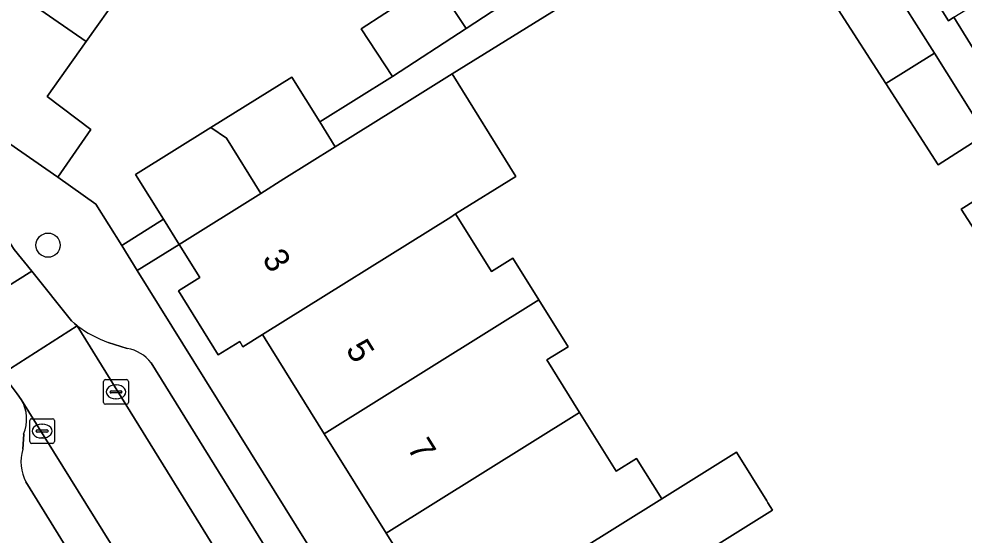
# Model space of a CAD drawing. Extents: x 159279 to 160377, y 384531 to 385888.
# Drawn here: x 159890.84 to 159929.07, y 385077.67 to 385098.53 of the extents above; entities that cross this region are included whole.
import ezdxf

# ---------------------------------------------------------------- set-up
doc = ezdxf.new("R2010")
doc.units = 0
for name, color, linetype in [('IMGEO_Boom', 7, 'Continuous'), ('IMGEO_Erf', 7, 'Continuous'), ('IMGEO_Kolk', 7, 'Continuous'), ('IMGEO_Muur', 7, 'Continuous'), ('IMGEO_Pand', 7, 'Continuous'), ('IMGEO_Pand_nummerreeks', 7, 'Continuous'), ('IMGEO_Parkeervlak_open', 7, 'Continuous'), ('IMGEO_Rijbaan_lokaal_open', 7, 'Continuous'), ('IMGEO_Voetpad_open', 7, 'Continuous')]:
    doc.layers.add(name, color=color, linetype=linetype)

msp = doc.modelspace()

# ---------------------------------------------------------------- linework, layer by layer
at = {"layer": 'IMGEO_Boom'}
msp.add_circle((159892.021, 385089.387), 0.489, dxfattribs=at)
at = {"layer": 'IMGEO_Erf'}
for points in [[(159920.286, 385103.698), (159908.364, 385096.306), (159910.943, 385092.168), (159908.504, 385090.647), (159909.956, 385088.319), (159910.823, 385088.86), (159911.873, 385087.175), (159913.053, 385085.283), (159912.196, 385084.749), (159913.517, 385082.63), (159915, 385080.252), (159915.82, 385080.763), (159916.838, 385079.13), (159919.86, 385081.015), (159921.083, 385079.055), (159921.132, 385078.976), (159921.316, 385078.681), (159918.293, 385076.795)], [(159894.923, 385099.549), (159893.562, 385097.624), (159891.98, 385095.388), (159893.751, 385094.064), (159892.419, 385092.14), (159893.958, 385091.048), (159894.998, 385089.378), (159896.688, 385090.431), (159895.56, 385092.241), (159898.609, 385094.142), (159901.88, 385096.18), (159903.008, 385094.37), (159905.947, 385096.202), (159904.685, 385098.134), (159907.55, 385100.004)], [(159929.928, 385093.862), (159928.016, 385092.627), (159925.897, 385095.917), (159923.969, 385098.912)], [(159928.658, 385098.599), (159929.895, 385096.597)], [(159930.861, 385087.874), (159928.946, 385090.847), (159930.948, 385092.09)]]:
    msp.add_lwpolyline(points, dxfattribs=at)
msp.add_lwpolyline([(159910.697, 385069.73), (159908.196, 385073.741), (159905.695, 385077.752), (159903.193, 385081.764), (159900.797, 385085.607), (159900.692, 385085.775), (159899.904, 385085.283), (159899.772, 385085.494), (159898.904, 385084.953), (159897.291, 385087.541), (159898.155, 385088.079), (159897.319, 385089.42), (159895.629, 385088.366), (159920.97, 385047.69), (159923.122, 385049.031), (159920.357, 385053.472), (159920.701, 385053.686), (159918.2, 385057.697), (159915.699, 385061.708), (159913.198, 385065.719)], close=True, dxfattribs=at)
at = {"layer": 'IMGEO_Kolk'}
for p, q in [((159894.267, 385083.031), (159894.267, 385083.883)), ((159894.342, 385083.957), (159895.194, 385083.957)), ((159895.268, 385083.883), (159895.268, 385083.031)), ((159894.526, 385083.451), (159894.526, 385083.463)), ((159894.569, 385083.5), (159894.967, 385083.5)), ((159894.755, 385083.737), (159894.78, 385083.737)), ((159895.01, 385083.463), (159895.01, 385083.451)), ((159894.964, 385083.414), (159894.566, 385083.414)), ((159894.778, 385083.177), (159894.753, 385083.177)), ((159895.194, 385082.957), (159894.342, 385082.957)), ((159891.353, 385082.374), (159892.205, 385082.374)), ((159891.278, 385081.448), (159891.278, 385082.3)), ((159891.766, 385082.154), (159891.791, 385082.154)), ((159892.279, 385082.3), (159892.279, 385081.448)), ((159891.537, 385081.868), (159891.537, 385081.88)), ((159891.975, 385081.831), (159891.577, 385081.831)), ((159891.58, 385081.917), (159891.978, 385081.917)), ((159891.789, 385081.594), (159891.764, 385081.594)), ((159892.021, 385081.88), (159892.021, 385081.868)), ((159892.205, 385081.374), (159891.353, 385081.374))]:
    msp.add_line(p, q, dxfattribs=at)
for points in [[(159894.267, 385083.031), (159894.267, 385083.883)], [(159894.342, 385083.957), (159895.194, 385083.957)], [(159895.268, 385083.883), (159895.268, 385083.031)], [(159895.194, 385082.957), (159894.342, 385082.957)], [(159891.353, 385082.374), (159892.205, 385082.374)], [(159891.278, 385081.448), (159891.278, 385082.3)], [(159892.279, 385082.3), (159892.279, 385081.448)], [(159892.205, 385081.374), (159891.353, 385081.374)]]:
    msp.add_lwpolyline(points, dxfattribs=at)
for centre, radius, start, end in [((159894.344, 385083.881), 0.0765, 91.552, 178.448), ((159894.344, 385083.881), 0.0765, 91.552, 178.448), ((159895.192, 385083.881), 0.0765, 1.552, 88.448), ((159895.192, 385083.881), 0.0765, 1.552, 88.448), ((159894.566, 385083.46), 0.0403, 85.8775, 175.7526), ((159894.971, 385083.462), 0.0386, 1.7309, 96.639), ((159894.563, 385083.45), 0.0366, 178.938, 274.7102), ((159894.967, 385083.457), 0.043, 264.8664, 352.4533), ((159894.344, 385083.033), 0.0765, 181.552, 268.448), ((159894.344, 385083.033), 0.0765, 181.552, 268.448), ((159895.192, 385083.033), 0.0765, 271.552, 358.448), ((159895.192, 385083.033), 0.0765, 271.552, 358.448), ((159891.355, 385082.298), 0.0765, 91.552, 178.448), ((159891.355, 385082.298), 0.0765, 91.552, 178.448), ((159892.203, 385082.298), 0.0765, 1.552, 88.448), ((159892.203, 385082.298), 0.0765, 1.552, 88.448), ((159891.577, 385081.877), 0.0403, 85.8775, 175.7526), ((159891.574, 385081.867), 0.0366, 178.938, 274.7102), ((159891.978, 385081.874), 0.043, 264.8664, 352.4533), ((159891.982, 385081.879), 0.0386, 1.7309, 96.639), ((159891.355, 385081.45), 0.0765, 181.552, 268.448), ((159891.355, 385081.45), 0.0765, 181.552, 268.448), ((159892.203, 385081.45), 0.0765, 271.552, 358.448), ((159892.203, 385081.45), 0.0765, 271.552, 358.448)]:
    msp.add_arc(centre, radius, start, end, dxfattribs=at)
for centre, major_axis, ratio, start_param, end_param in [((159894.754, 385083.457), (-0.387, 0.002), 0.722429, 4.712389, 7.853982), ((159894.779, 385083.457), (-0.39, 0.002), 0.717154, 1.570796, 4.712389), ((159891.765, 385081.874), (-0.387, 0.002), 0.722429, 4.712389, 7.853982), ((159891.79, 385081.874), (-0.39, 0.002), 0.717154, 1.570796, 4.712389)]:
    msp.add_ellipse(centre, major_axis=major_axis, ratio=ratio, start_param=start_param, end_param=end_param, dxfattribs=at)
at = {"layer": 'IMGEO_Muur'}
msp.add_lwpolyline([(159893.958, 385091.048), (159892.419, 385092.14)], dxfattribs=at)
at = {"layer": 'IMGEO_Pand'}
for points in [[(159893.562, 385097.624), (159894.923, 385099.549), (159894.063, 385100.145), (159895.564, 385102.314), (159887.666, 385107.763), (159884.822, 385103.654)], [(159892.419, 385092.14), (159893.751, 385094.064), (159891.98, 385095.388), (159893.562, 385097.624), (159884.822, 385103.654), (159884.746, 385103.545), (159885.329, 385103.142), (159884.964, 385102.614), (159885.531, 385102.221), (159883.045, 385098.629)], [(159928.486, 385102.624), (159926.583, 385101.415), (159928.433, 385098.458), (159928.658, 385098.599), (159930.344, 385099.654)], [(159907.808, 385099.822), (159908.926, 385098.146), (159912.357, 385100.386), (159911.096, 385102.319), (159907.55, 385100.004)], [(159907.55, 385100.004), (159904.685, 385098.134), (159905.947, 385096.202), (159908.926, 385098.146), (159907.808, 385099.822)], [(159925.971, 385100.155), (159923.969, 385098.912), (159925.897, 385095.917), (159927.865, 385097.144)], [(159927.865, 385097.144), (159925.897, 385095.917), (159928.016, 385092.627), (159929.928, 385093.862)], [(159908.504, 385090.647), (159910.943, 385092.168), (159908.364, 385096.306), (159905.993, 385094.828), (159903.638, 385093.36), (159901.562, 385092.066), (159900.625, 385091.481), (159897.319, 385089.42), (159898.155, 385088.079), (159897.291, 385087.541), (159898.904, 385084.953), (159899.772, 385085.494), (159899.904, 385085.283), (159900.692, 385085.775), (159908.306, 385090.524)], [(159903.638, 385093.36), (159903.008, 385094.37), (159901.88, 385096.18), (159898.609, 385094.142), (159899.235, 385093.71), (159900.625, 385091.481), (159901.562, 385092.066)], [(159898.609, 385094.142), (159895.56, 385092.241), (159896.688, 385090.431), (159897.319, 385089.42), (159900.625, 385091.481), (159899.235, 385093.71)], [(159930.948, 385092.09), (159928.946, 385090.847), (159930.861, 385087.874), (159932.828, 385089.101)], [(159911.873, 385087.175), (159910.823, 385088.86), (159909.956, 385088.319), (159908.504, 385090.647), (159908.306, 385090.524), (159900.692, 385085.775), (159900.797, 385085.607), (159903.193, 385081.764)], [(159913.517, 385082.63), (159912.196, 385084.749), (159913.053, 385085.283), (159911.873, 385087.175), (159903.193, 385081.764), (159905.695, 385077.752)], [(159905.695, 385077.752), (159908.196, 385073.741), (159916.838, 385079.13), (159915.82, 385080.763), (159915, 385080.252), (159913.517, 385082.63)], [(159916.838, 385079.13), (159908.196, 385073.741), (159910.697, 385069.73), (159918.51, 385074.602), (159917.281, 385076.574), (159918.11, 385077.091), (159918.293, 385076.795), (159921.316, 385078.681), (159921.132, 385078.976), (159921.083, 385079.055), (159919.86, 385081.015)]]:
    msp.add_lwpolyline(points, close=True, dxfattribs=at)
at = {"layer": 'IMGEO_Parkeervlak_open'}
for points in [[(159893.204, 385086.133), (159912.027, 385055.709), (159915.303, 385050.54)], [(159895.222, 385085.208), (159894.458, 385085.456)], [(159904.257, 385071.628), (159896.191, 385084.632)], [(159911.126, 385050.697), (159890.937, 385083.152)], [(159891.034, 385081.746), (159891.001, 385081.136)], [(159891.126, 385079.816), (159908.159, 385052.253)]]:
    msp.add_lwpolyline(points, dxfattribs=at)
for centre, radius, start, end in [((159896.009, 385089.83), 4.641, 232.8042, 250.469), ((159894.994, 385083.722), 1.503, 37.2495, 81.2937), ((159889.584, 385082.352), 1.571, 337.3027, 30.5905), ((159892.668, 385080.628), 1.742, 163.0459, 207.7733)]:
    msp.add_arc(centre, radius, start, end, dxfattribs=at)
at = {"layer": 'IMGEO_Rijbaan_lokaal_open'}
msp.add_lwpolyline([(159877.931, 385104.431), (159872.121, 385097.552), (159883.687, 385089.834), (159884.254, 385089.456), (159884.902, 385089.023), (159886.302, 385088.01), (159887.881, 385086.657), (159888.201, 385086.351), (159891.358, 385088.331), (159890.652, 385089.211), (159890.528, 385089.403), (159890.424, 385089.565), (159878.635, 385097.741), (159878.425, 385097.884), (159878.074, 385098.299), (159877.825, 385098.593)], dxfattribs=at)
for points in [[(159891.358, 385088.331), (159888.201, 385086.351), (159890.162, 385084.183), (159893.204, 385086.133), (159893.095, 385086.222), (159892.97, 385086.323)], [(159911.126, 385050.697), (159912.358, 385048.721), (159915.303, 385050.54), (159912.027, 385055.709), (159893.204, 385086.133), (159890.162, 385084.183), (159890.776, 385083.377), (159890.937, 385083.152)]]:
    msp.add_lwpolyline(points, close=True, dxfattribs=at)
at = {"layer": 'IMGEO_Voetpad_open'}
for points in [[(159912.357, 385100.386), (159908.926, 385098.146), (159905.947, 385096.202), (159903.008, 385094.37), (159903.638, 385093.36), (159905.993, 385094.828), (159908.364, 385096.306), (159920.286, 385103.698)], [(159894.998, 385089.378), (159893.958, 385091.048), (159892.419, 385092.14), (159883.045, 385098.629), (159881.694, 385099.35), (159881.14, 385102.564), (159878.074, 385098.299), (159878.425, 385097.884), (159878.635, 385097.741)], [(159929.895, 385096.597), (159928.658, 385098.599), (159928.433, 385098.458), (159926.583, 385101.415)], [(159925.971, 385100.155), (159927.865, 385097.144), (159929.928, 385093.862)], [(159890.195, 385091.366), (159890.136, 385090.845), (159890.424, 385089.565), (159890.528, 385089.403), (159890.652, 385089.211), (159891.358, 385088.331), (159892.97, 385086.323), (159893.095, 385086.222), (159893.204, 385086.133)], [(159925.436, 384938.175), (159925.666, 384938.022), (159928.099, 384938.394), (159928.311, 384938.426), (159934.331, 384939.346), (159933.907, 384942.703), (159933.789, 384943.295), (159932.965, 384948.873), (159932.16, 384954.319), (159931.355, 384959.765), (159930.173, 384967.765), (159934.703, 384974.467), (159937.871, 384979.153), (159938.432, 384979.992), (159951.23, 384999.12), (159950.682, 385000), (159921.539, 385046.778), (159920.97, 385047.69), (159895.629, 385088.366), (159894.998, 385089.378)], [(159890.937, 385083.152), (159890.776, 385083.377), (159890.162, 385084.183), (159888.201, 385086.351), (159887.881, 385086.657), (159887.546, 385086.286), (159883.947, 385089.059)], [(159894.458, 385085.456), (159895.222, 385085.208)], [(159896.191, 385084.632), (159904.257, 385071.628)], [(159891.001, 385081.136), (159891.034, 385081.746)], [(159908.159, 385052.253), (159891.126, 385079.816)]]:
    msp.add_lwpolyline(points, dxfattribs=at)
msp.add_lwpolyline([(159897.319, 385089.42), (159896.688, 385090.431), (159894.998, 385089.378), (159895.629, 385088.366)], close=True, dxfattribs=at)
for centre, radius, start, end in [((159896.009, 385089.83), 4.641, 232.8042, 250.469), ((159894.994, 385083.722), 1.503, 37.2495, 81.2937), ((159889.584, 385082.352), 1.571, 337.3027, 30.5905), ((159892.668, 385080.628), 1.742, 163.0459, 207.7733)]:
    msp.add_arc(centre, radius, start, end, dxfattribs=at)

# ---------------------------------------------------------------- texts
at = {"layer": 'IMGEO_Pand_nummerreeks'}
for s, rotation, p in [('3', 301.9938, (159900.655, 385088.837)), ('5', 301.9479, (159904.034, 385085.179)), ('7', 301.9452, (159906.522, 385081.189))]:
    msp.add_text(s, height=1, rotation=rotation, dxfattribs=at).set_placement(p)

doc.saveas('drawing.dxf')
